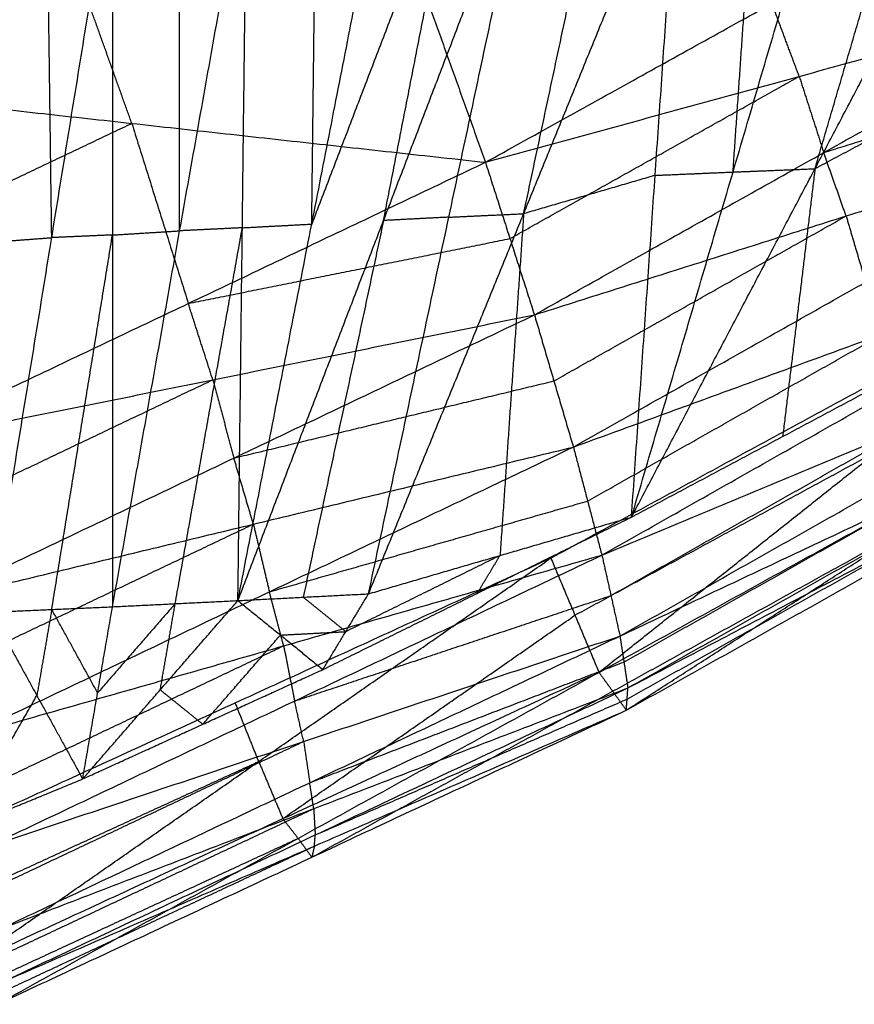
# Model space of a CAD drawing. Header units: millimetres. Extents: x -106 to 110, y -96 to 120.
# Tile 486 of 656: x 42.63 to 46.08, y -88.27 to -84.2. Entities that reach past the tile are written whole.
import ezdxf

# ---------------------------------------------------------------- set-up
doc = ezdxf.new("R2010")
doc.units = ezdxf.units.MM
doc.header["$MEASUREMENT"] = 0
doc.layers.add('Default', color=7, linetype='Continuous', true_color=0x000000)

msp = doc.modelspace()

# ---------------------------------------------------------------- linework, layer by layer
at = {"layer": 'Default'}
for points in [[(41.6287, -84.4687, 13.7119), (42.8313, -83.9072, 13.6952), (44.0338, -83.3457, 13.6784)], [(44.0338, -83.3457, 13.6784), (44.2928, -84.0681, 13.5977), (44.5517, -84.7904, 13.517)], [(45.1554, -86.2559, 10.2792), (45.9137, -84.8169, 10.2563), (46.672, -83.378, 10.2334)], [(45.1554, -86.2559, 10.2792), (45.575, -84.8304, 10.1762), (45.9945, -83.4048, 10.0732)], [(45.9137, -84.8169, 10.2563), (46.1235, -84.1042, 10.2048), (46.3332, -83.3914, 10.1533)], [(44.0686, -86.5726, 10.1189), (44.7097, -85.0027, 10.0225), (45.3507, -83.4327, 9.9261)], [(44.7097, -85.0027, 10.0225), (44.8757, -84.2248, 9.9405), (45.0416, -83.447, 9.8585)], [(45.1554, -86.2559, 10.2792), (45.2531, -84.8443, 10.1026), (45.3507, -83.4327, 9.9261)], [(45.575, -84.8304, 10.1762), (45.6238, -84.1246, 10.0879), (45.6726, -83.4188, 9.9996)], [(43.5288, -86.6005, 10.0085), (44.1306, -85.0309, 9.8997), (44.7325, -83.4613, 9.7908)], [(43.5288, -86.6005, 10.0085), (43.8339, -85.0455, 9.8383), (44.139, -83.4905, 9.6681)], [(44.4357, -83.4759, 9.7294), (44.1348, -84.2607, 9.7839), (43.8339, -85.0455, 9.8383)], [(44.0686, -86.5726, 10.1189), (44.4006, -85.017, 9.9548), (44.7325, -83.4613, 9.7908)], [(44.1306, -85.0309, 9.8997), (44.2832, -84.2534, 9.8146), (44.4357, -83.4759, 9.7294)], [(44.5517, -84.7904, 13.517), (45.7358, -84.1343, 13.5101), (46.9198, -83.4783, 13.5032)], [(43.0105, -86.6261, 9.9113), (43.288, -85.0735, 9.7348), (43.5654, -83.521, 9.5583)], [(43.5288, -86.6005, 10.0085), (43.5471, -85.0607, 9.7834), (43.5654, -83.521, 9.5583)], [(43.8339, -85.0455, 9.8383), (43.843, -84.2756, 9.7257), (43.8522, -83.5057, 9.6132)], [(42.5083, -86.6482, 9.8279), (42.7593, -85.1016, 9.6458), (43.0102, -83.555, 9.4637)], [(43.0102, -83.555, 9.4637), (43.0103, -85.0906, 9.6875), (43.0105, -86.6261, 9.9113)], [(43.288, -85.0735, 9.7348), (43.2879, -84.3058, 9.6229), (43.2878, -83.538, 9.511)], [(42.7593, -85.1016, 9.6458), (42.7491, -84.3385, 9.5353), (42.7389, -83.5753, 9.4248)], [(43.0902, -84.6295, 13.6144), (42.9607, -84.2684, 13.6548), (42.8313, -83.9072, 13.6952)], [(44.5517, -84.7904, 13.517), (45.8485, -84.4354, 13.3893), (47.1453, -84.0804, 13.2616)], [(44.7542, -85.4205, 13.2441), (45.9498, -84.7504, 13.2528), (47.1453, -84.0804, 13.2616)], [(45.8485, -84.4354, 13.3893), (45.7921, -84.2848, 13.4497), (45.7358, -84.1343, 13.5101)], [(45.9498, -84.7504, 13.2528), (46.5939, -84.5462, 13.175), (47.2379, -84.342, 13.0972)], [(44.653, -85.1055, 13.3805), (45.2507, -84.7704, 13.3849), (45.8485, -84.4354, 13.3893)], [(45.8485, -84.4354, 13.3893), (45.8991, -84.5929, 13.321), (45.9498, -84.7504, 13.2528)], [(41.6287, -84.4687, 13.7119), (43.0902, -84.6295, 13.6144), (44.5517, -84.7904, 13.517)], [(46.5384, -84.4841, 10.3233), (46.226, -84.6505, 10.2898), (45.9137, -84.8169, 10.2563)], [(41.8623, -85.2127, 13.6257), (42.4763, -84.9211, 13.6201), (43.0902, -84.6295, 13.6144)], [(43.0902, -84.6295, 13.6144), (43.207, -85.0015, 13.5714), (43.3238, -85.3735, 13.5283)], [(44.7542, -85.4205, 13.2441), (46.0424, -85.0121, 13.0885), (47.3306, -84.6036, 12.9328)], [(44.9151, -85.9665, 12.8778), (46.1228, -85.2851, 12.9053), (47.3306, -84.6036, 12.9328)], [(46.0424, -85.0121, 13.0885), (45.9961, -84.8813, 13.1706), (45.9498, -84.7504, 13.2528)], [(42.0959, -85.9566, 13.5396), (43.3238, -85.3735, 13.5283), (44.5517, -84.7904, 13.517)], [(44.5517, -84.7904, 13.517), (44.653, -85.1055, 13.3805), (44.7542, -85.4205, 13.2441)], [(45.2531, -84.8443, 10.1026), (45.414, -84.8373, 10.1394), (45.575, -84.8304, 10.1762)], [(45.575, -84.8304, 10.1762), (45.7443, -84.8237, 10.2162), (45.9137, -84.8169, 10.2563)], [(45.9137, -84.8169, 10.2563), (45.8469, -85.37, 10.3012), (45.7801, -85.923, 10.3462)], [(45.2531, -84.8443, 10.1026), (44.9814, -84.9235, 10.0626), (44.7097, -85.0027, 10.0225)], [(44.1306, -85.0309, 9.8997), (43.9647, -85.8087, 9.9817), (43.7987, -86.5866, 10.0637)], [(44.4006, -85.017, 9.9548), (44.2656, -85.0239, 9.9273), (44.1306, -85.0309, 9.8997)], [(44.4006, -85.017, 9.9548), (44.5551, -85.0098, 9.9887), (44.7097, -85.0027, 10.0225)], [(44.7097, -85.0027, 10.0225), (44.6609, -85.7085, 10.1108), (44.612, -86.4143, 10.199)], [(44.8346, -85.6935, 13.0609), (45.4385, -85.3528, 13.0747), (46.0424, -85.0121, 13.0885)], [(44.9151, -85.9665, 12.8778), (46.1938, -85.4997, 12.713), (47.4725, -85.0329, 12.5481)], [(45.033, -86.4128, 12.4519), (46.2528, -85.7229, 12.5), (47.4725, -85.0329, 12.5481)], [(46.0424, -85.0121, 13.0885), (46.0826, -85.1486, 12.9969), (46.1228, -85.2851, 12.9053)], [(43.0103, -85.0906, 9.6875), (43.1492, -85.082, 9.7112), (43.288, -85.0735, 9.7348)], [(43.2696, -86.6133, 9.9599), (43.4084, -85.837, 9.8717), (43.5471, -85.0607, 9.7834)], [(43.5471, -85.0607, 9.7834), (43.4175, -85.0671, 9.7591), (43.288, -85.0735, 9.7348)], [(43.5471, -85.0607, 9.7834), (43.6905, -85.0531, 9.8108), (43.8339, -85.0455, 9.8383)], [(44.8221, -86.425, 10.2501), (46.0783, -85.7432, 10.3944), (47.3345, -85.0615, 10.5387)], [(45.0211, -86.8972, 10.577), (46.1778, -85.9794, 10.5578), (47.3345, -85.0615, 10.5387)], [(42.488, -85.1219, 9.6069), (42.6236, -85.1118, 9.6263), (42.7593, -85.1016, 9.6458)], [(43.0103, -85.0906, 9.6875), (42.8848, -85.0961, 9.6666), (42.7593, -85.1016, 9.6458)], [(42.7594, -86.6372, 9.8696), (42.8849, -85.8639, 9.7786), (43.0103, -85.0906, 9.6875)], [(43.3238, -85.3735, 13.5283), (43.9884, -85.2395, 13.4544), (44.653, -85.1055, 13.3805)], [(45.033, -86.4128, 12.4519), (46.3013, -85.8843, 12.2962), (47.5696, -85.3557, 12.1406)], [(45.1077, -86.7472, 12.0026), (46.3386, -86.0515, 12.0716), (47.5696, -85.3557, 12.1406)], [(43.425, -85.6886, 13.3918), (43.3744, -85.5311, 13.46), (43.3238, -85.3735, 13.5283)], [(42.0959, -85.9566, 13.5396), (43.425, -85.6886, 13.3918), (44.7542, -85.4205, 13.2441)], [(42.27, -86.6033, 13.2543), (43.5121, -86.0119, 13.2492), (44.7542, -85.4205, 13.2441)], [(44.7542, -85.4205, 13.2441), (44.8346, -85.6935, 13.0609), (44.9151, -85.9665, 12.8778)], [(44.974, -86.1897, 12.6648), (45.5839, -85.8447, 12.6889), (46.1938, -85.4997, 12.713)], [(45.0211, -86.8972, 10.577), (46.2771, -86.2037, 10.7084), (47.5332, -85.5103, 10.8399)], [(45.134, -87.0534, 11.168), (46.3336, -86.2818, 11.004), (47.5332, -85.5103, 10.8399)], [(45.1077, -86.7472, 12.0026), (46.3646, -86.1556, 11.8724), (47.6215, -85.564, 11.7421)], [(45.1405, -86.9615, 11.5646), (46.381, -86.2628, 11.6533), (47.6215, -85.564, 11.7421)], [(45.1554, -86.2559, 10.2792), (45.7801, -85.923, 10.3462), (46.4047, -85.5902, 10.4132)], [(45.134, -87.0534, 11.168), (46.382, -86.3542, 11.2743), (47.6301, -85.655, 11.3806)], [(45.1405, -86.9615, 11.5646), (46.3853, -86.3083, 11.4726), (47.6301, -85.655, 11.3806)], [(42.1829, -86.28, 13.3969), (42.804, -85.9843, 13.3944), (43.425, -85.6886, 13.3918)], [(43.425, -85.6886, 13.3918), (43.4686, -85.8503, 13.3205), (43.5121, -86.0119, 13.2492)], [(43.5121, -86.0119, 13.2492), (44.1734, -85.8527, 13.155), (44.8346, -85.6935, 13.0609)], [(45.0704, -86.58, 12.2273), (45.6858, -86.2322, 12.2618), (46.3013, -85.8843, 12.2962)], [(42.27, -86.6033, 13.2543), (43.5926, -86.2849, 13.066), (44.9151, -85.9665, 12.8778)], [(42.4024, -87.1622, 12.8722), (43.6587, -86.5644, 12.875), (44.9151, -85.9665, 12.8778)], [(44.9151, -85.9665, 12.8778), (44.974, -86.1897, 12.6648), (45.033, -86.4128, 12.4519)], [(43.5926, -86.2849, 13.066), (43.5523, -86.1484, 13.1576), (43.5121, -86.0119, 13.2492)], [(44.9216, -86.6611, 10.4135), (45.5497, -86.3202, 10.4857), (46.1778, -85.9794, 10.5578)], [(45.1241, -86.8544, 11.7836), (45.7444, -86.505, 11.828), (46.3646, -86.1556, 11.8724)], [(43.6587, -86.5644, 12.875), (44.3164, -86.377, 12.7699), (44.974, -86.1897, 12.6648)], [(43.8801, -86.8854, 10.1809), (44.5178, -86.5707, 10.23), (45.1554, -86.2559, 10.2792)], [(44.0686, -86.5726, 10.1189), (44.612, -86.4143, 10.199), (45.1554, -86.2559, 10.2792)], [(42.3362, -86.8828, 13.0633), (42.9644, -86.5838, 13.0647), (43.5926, -86.2849, 13.066)], [(43.5926, -86.2849, 13.066), (43.6256, -86.4246, 12.9705), (43.6587, -86.5644, 12.875)], [(45.0775, -86.9753, 10.8725), (45.7056, -86.6286, 10.9382), (46.3336, -86.2818, 11.004)], [(45.1372, -87.0075, 11.3663), (45.7613, -86.6579, 11.4194), (46.3853, -86.3083, 11.4726)], [(42.4024, -87.1622, 12.8722), (43.7177, -86.7875, 12.6621), (45.033, -86.4128, 12.4519)], [(42.4931, -87.6181, 12.4284), (43.763, -87.0155, 12.4402), (45.033, -86.4128, 12.4519)], [(44.612, -86.4143, 10.199), (44.2932, -86.5717, 10.1744), (43.9744, -86.729, 10.1499)], [(44.5178, -86.5707, 10.23), (44.5649, -86.4925, 10.2145), (44.612, -86.4143, 10.199)], [(45.033, -86.4128, 12.4519), (45.0704, -86.58, 12.2273), (45.1077, -86.7472, 12.0026)], [(42.2132, -87.6207, 10.1268), (43.5177, -87.0228, 10.1884), (44.8221, -86.425, 10.2501)], [(42.4076, -88.1055, 10.4714), (43.6148, -87.2652, 10.3607), (44.8221, -86.425, 10.2501)], [(44.8221, -86.425, 10.2501), (44.9216, -86.6611, 10.4135), (45.0211, -86.8972, 10.577)], [(43.5288, -86.6005, 10.0085), (43.7987, -86.5866, 10.0637), (44.0686, -86.5726, 10.1189)], [(43.7177, -86.7875, 12.6621), (43.6882, -86.6759, 12.7685), (43.6587, -86.5644, 12.875)], [(43.763, -87.0155, 12.4402), (44.4167, -86.7977, 12.3337), (45.0704, -86.58, 12.2273)], [(43.8801, -86.8854, 10.1809), (43.9744, -86.729, 10.1499), (44.0686, -86.5726, 10.1189)], [(42.8873, -87.3374, 10.1358), (43.208, -86.969, 10.0721), (43.5288, -86.6005, 10.0085)], [(43.2696, -86.6133, 9.9599), (43.1093, -86.7975, 9.9917), (42.9489, -86.9817, 10.0235)], [(43.0105, -86.6261, 9.9113), (43.2696, -86.6133, 9.9599), (43.5288, -86.6005, 10.0085)], [(43.208, -86.969, 10.0721), (43.2388, -86.7911, 10.016), (43.2696, -86.6133, 9.9599)], [(43.5288, -86.6005, 10.0085), (43.7044, -86.743, 10.0947), (43.8801, -86.8854, 10.1809)], [(43.9744, -86.729, 10.1499), (43.8865, -86.6578, 10.1068), (43.7987, -86.5866, 10.0637)], [(42.5083, -86.6482, 9.8279), (42.7594, -86.6372, 9.8696), (43.0105, -86.6261, 9.9113)], [(42.5083, -86.6482, 9.8279), (42.6978, -86.9928, 9.9818), (42.8873, -87.3374, 10.1358)], [(42.7594, -86.6372, 9.8696), (42.7286, -86.815, 9.9257), (42.6978, -86.9928, 9.9818)], [(42.9489, -86.9817, 10.0235), (42.8541, -86.8094, 9.9466), (42.7594, -86.6372, 9.8696)], [(42.8873, -87.3374, 10.1358), (42.9489, -86.9817, 10.0235), (43.0105, -86.6261, 9.9113)], [(43.7143, -87.5013, 10.5242), (44.318, -87.0812, 10.4688), (44.9216, -86.6611, 10.4135)], [(43.3837, -87.1114, 10.1583), (43.5441, -86.9272, 10.1265), (43.7044, -86.743, 10.0947)], [(43.7044, -86.743, 10.0947), (43.8394, -86.736, 10.1223), (43.9744, -86.729, 10.1499)], [(42.4931, -87.6181, 12.4284), (43.8004, -87.1826, 12.2155), (45.1077, -86.7472, 12.0026)], [(42.5434, -87.9586, 11.9602), (43.8256, -87.3529, 11.9814), (45.1077, -86.7472, 12.0026)], [(45.1077, -86.7472, 12.0026), (45.1241, -86.8544, 11.7836), (45.1405, -86.9615, 11.5646)], [(42.4477, -87.3901, 12.6503), (43.0827, -87.0888, 12.6562), (43.7177, -86.7875, 12.6621)], [(43.7177, -86.7875, 12.6621), (43.7404, -86.9015, 12.5511), (43.763, -87.0155, 12.4402)], [(43.8256, -87.3529, 11.9814), (44.4749, -87.1036, 11.8825), (45.1241, -86.8544, 11.7836)], [(42.4076, -88.1055, 10.4714), (43.7143, -87.5013, 10.5242), (45.0211, -86.8972, 10.577)], [(42.5341, -88.2681, 11.0898), (43.7776, -87.5826, 10.8334), (45.0211, -86.8972, 10.577)], [(42.8873, -87.3374, 10.1358), (43.3837, -87.1114, 10.1583), (43.8801, -86.8854, 10.1809)], [(45.0211, -86.8972, 10.577), (45.0775, -86.9753, 10.8725), (45.134, -87.0534, 11.168)], [(42.5434, -87.9586, 11.9602), (43.842, -87.46, 11.7624), (45.1405, -86.9615, 11.5646)], [(42.5559, -88.1759, 11.5035), (43.8482, -87.5687, 11.5341), (45.1405, -86.9615, 11.5646)], [(43.208, -86.969, 10.0721), (43.2959, -87.0402, 10.1152), (43.3837, -87.1114, 10.1583)], [(43.834, -87.6608, 11.1289), (44.4558, -87.318, 11.0007), (45.0775, -86.9753, 10.8725)], [(45.134, -87.0534, 11.168), (45.1372, -87.0075, 11.3663), (45.1405, -86.9615, 11.5646)], [(42.3798, -87.5465, 10.133), (42.5388, -87.2697, 10.0574), (42.6978, -86.9928, 9.9818)], [(43.6148, -87.2652, 10.3607), (43.5663, -87.144, 10.2746), (43.5177, -87.0228, 10.1884)], [(43.8004, -87.1826, 12.2155), (43.7817, -87.099, 12.3279), (43.763, -87.0155, 12.4402)], [(43.8482, -87.5687, 11.5341), (44.4927, -87.2881, 11.4502), (45.1372, -87.0075, 11.3663)], [(42.5341, -88.2681, 11.0898), (43.834, -87.6608, 11.1289), (45.134, -87.0534, 11.168)], [(42.5559, -88.1759, 11.5035), (43.8449, -87.6147, 11.3358), (45.134, -87.0534, 11.168)], [(42.5183, -87.7883, 12.1943), (43.1593, -87.4855, 12.2049), (43.8004, -87.1826, 12.2155)], [(43.8004, -87.1826, 12.2155), (43.813, -87.2678, 12.0985), (43.8256, -87.3529, 11.9814)], [(42.3104, -87.8631, 10.2991), (42.9626, -87.5642, 10.3299), (43.6148, -87.2652, 10.3607)], [(43.6148, -87.2652, 10.3607), (43.6646, -87.3833, 10.4424), (43.7143, -87.5013, 10.5242)], [(41.8724, -87.7556, 10.1303), (42.3798, -87.5465, 10.133), (42.8873, -87.3374, 10.1358)], [(43.842, -87.46, 11.7624), (43.8338, -87.4065, 11.8719), (43.8256, -87.3529, 11.9814)], [(42.5497, -88.0673, 11.7319), (43.1958, -87.7636, 11.7471), (43.842, -87.46, 11.7624)], [(43.842, -87.46, 11.7624), (43.8451, -87.5144, 11.6482), (43.8482, -87.5687, 11.5341)], [(43.7776, -87.5826, 10.8334), (43.746, -87.542, 10.6788), (43.7143, -87.5013, 10.5242)], [(42.4708, -88.1868, 10.7806), (43.1242, -87.8847, 10.807), (43.7776, -87.5826, 10.8334)], [(43.7776, -87.5826, 10.8334), (43.8058, -87.6217, 10.9812), (43.834, -87.6608, 11.1289)], [(43.8449, -87.6147, 11.3358), (43.8466, -87.5917, 11.4349), (43.8482, -87.5687, 11.5341)], [(42.545, -88.222, 11.2967), (43.195, -87.9183, 11.3162), (43.8449, -87.6147, 11.3358)], [(43.8449, -87.6147, 11.3358), (43.8395, -87.6377, 11.2324), (43.834, -87.6608, 11.1289)]]:
    msp.add_open_spline(points, degree=2, dxfattribs=at)

doc.saveas('drawing.dxf')
